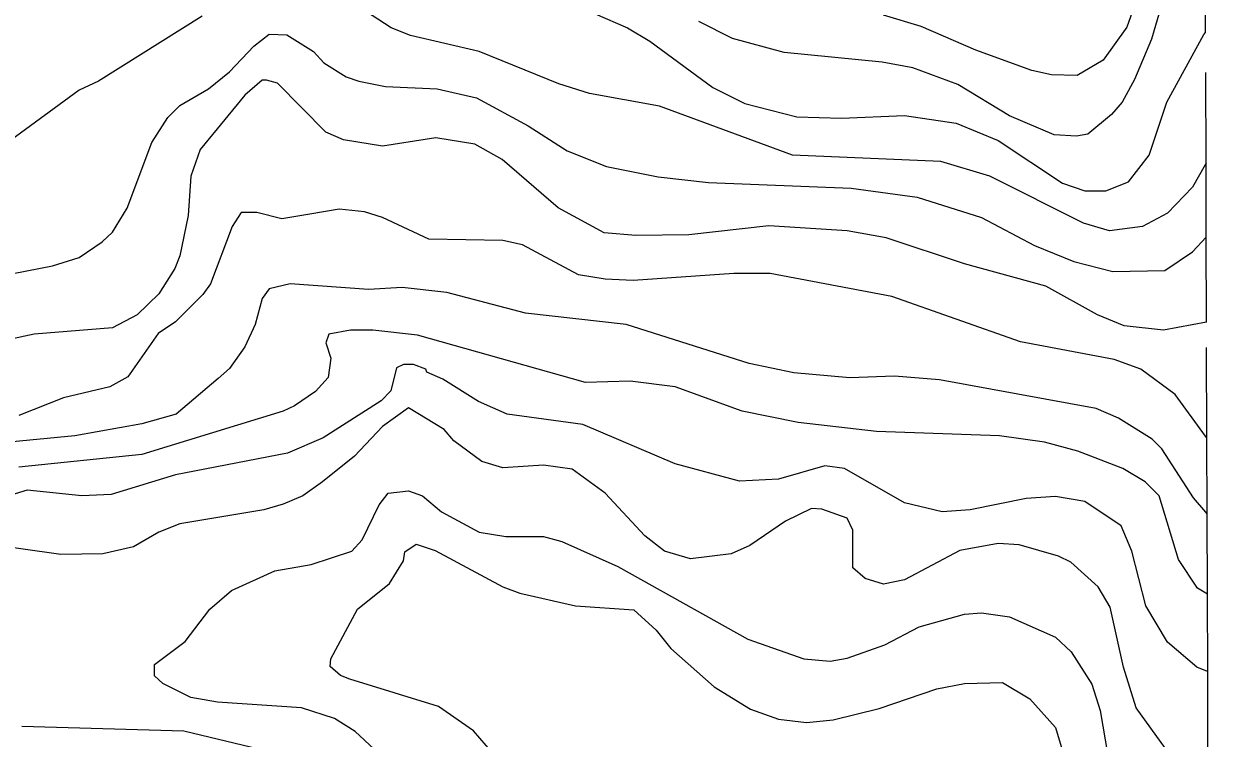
# Model space of a CAD drawing. Extents: x 423 to 448.8, y 7456.3 to 7484.
# Drawn here: x 447.38 to 448.691, y 7476.065 to 7476.855 of the extents above; entities that cross this region are included whole.
import ezdxf

# ---------------------------------------------------------------- set-up
doc = ezdxf.new("R2010")
doc.units = 0
doc.header["$LTSCALE"] = 0.032
doc.linetypes.add('SHORT_DASHED', pattern=[2.7, 1.5, -1.2])
for name, color, linetype, lineweight in [('1', 7, 'Continuous', 25), ('2', 7, 'Continuous', 13), ('22', 7, 'SHORT_DASHED', 13)]:
    doc.layers.add(name, color=color, linetype=linetype, lineweight=lineweight)

msp = doc.modelspace()

# ---------------------------------------------------------------- linework, layer by layer
at = {"layer": '1'}
for points in [[(448.6232, 7476.9172), (448.6, 7476.8515), (448.5737, 7476.8151), (448.5451, 7476.7981), (448.5165, 7476.7989), (448.4948, 7476.8035), (448.433, 7476.826), (448.3726, 7476.8523), (448.3309, 7476.8646)], [(448.6881, 7476.5254), (448.6403, 7476.5165), (448.5969, 7476.5212), (448.5676, 7476.5336), (448.5103, 7476.5653), (448.4206, 7476.59), (448.334, 7476.6187), (448.2907, 7476.6264), (448.204, 7476.6318), (448.1158, 7476.6218), (448.0571, 7476.621), (448.0222, 7476.6241), (447.9712, 7476.6519), (447.9093, 7476.7053), (447.8792, 7476.7223), (447.8359, 7476.7292), (447.7771, 7476.72), (447.7338, 7476.727), (447.7144, 7476.7355), (447.661, 7476.7896), (447.6487, 7476.7927), (447.644, 7476.7927), (447.6247, 7476.7764), (447.5752, 7476.7161), (447.5651, 7476.6867), (447.562, 7476.6434), (447.5528, 7476.5986), (447.5473, 7476.5846), (447.5295, 7476.5568), (447.5056, 7476.5336), (447.4785, 7476.5189), (447.3919, 7476.5119), (447.3331, 7476.4996)], [(448.6426, 7476.0541), (448.6101, 7476.0989), (448.5962, 7476.1438), (448.5815, 7476.2103), (448.5683, 7476.2327), (448.5381, 7476.2598), (448.5242, 7476.2667), (448.4809, 7476.2791), (448.4577, 7476.2806), (448.4152, 7476.2729), (448.3541, 7476.2404), (448.3309, 7476.2358), (448.3107, 7476.242), (448.2968, 7476.2536), (448.2968, 7476.2954), (448.2906, 7476.3085), (448.2628, 7476.3186), (448.2512, 7476.3193), (448.2225, 7476.3054), (448.1831, 7476.2783), (448.1623, 7476.2691), (448.1174, 7476.2636), (448.0888, 7476.2722), (448.0671, 7476.2892), (448.023, 7476.3364), (447.9867, 7476.3627), (447.955, 7476.3673), (447.9101, 7476.3642), (447.8869, 7476.3712), (447.856, 7476.3943), (447.8451, 7476.4067), (447.8057, 7476.4307), (447.7771, 7476.4098), (447.7461, 7476.3773), (447.7106, 7476.3487), (447.6889, 7476.3333), (447.6672, 7476.324), (447.6456, 7476.3178), (447.5528, 7476.3023), (447.5296, 7476.293), (447.5017, 7476.2768), (447.4677, 7476.2691), (447.4213, 7476.2683), (447.33, 7476.2814)], [(447.378, 7476.0788), (447.5574, 7476.0734), (447.6324, 7476.0556)]]:
    msp.add_lwpolyline(points, dxfattribs=at)
at = {"layer": '2'}
for points in [[(448.6611, 7476.9544), (448.6271, 7476.8383), (448.6085, 7476.7935), (448.5946, 7476.7687), (448.583, 7476.7548), (448.5567, 7476.7331), (448.5443, 7476.7308), (448.5196, 7476.7324), (448.4701, 7476.7533), (448.4129, 7476.788), (448.3634, 7476.8066), (448.3293, 7476.8128), (448.221, 7476.8236), (448.1638, 7476.8391), (448.1267, 7476.8577)], [(448.6875, 7476.7012), (448.6864, 7476.6993), (448.6727, 7476.6744), (448.6449, 7476.6457), (448.6171, 7476.6311), (448.5807, 7476.6264), (448.5521, 7476.6349), (448.4484, 7476.6867), (448.3943, 7476.703), (448.2303, 7476.7099), (448.0834, 7476.7641), (448.006, 7476.778), (447.972, 7476.7888), (447.8838, 7476.8244), (447.808, 7476.8422), (447.7864, 7476.8507), (447.7507, 7476.8739)], [(448.0122, 7476.8661), (448.0478, 7476.8507), (448.0725, 7476.836), (448.1421, 7476.7849), (448.1777, 7476.7672), (448.235, 7476.7525), (448.2845, 7476.7509), (448.3541, 7476.754), (448.4113, 7476.7455), (448.4577, 7476.7262), (448.5289, 7476.679), (448.5536, 7476.6705), (448.5768, 7476.6705), (448.6016, 7476.6805), (448.6247, 7476.71), (448.6441, 7476.7687), (448.6852, 7476.8435), (448.687, 7476.8455)], [(447.5775, 7476.8638), (447.463, 7476.7919), (447.4414, 7476.7818), (447.3656, 7476.7262)], [(447.3687, 7476.5792), (447.412, 7476.5877), (447.4414, 7476.597), (447.4669, 7476.614), (447.4785, 7476.6249), (447.4947, 7476.6512), (447.5218, 7476.7239), (447.5396, 7476.7517), (447.5528, 7476.7648), (447.5845, 7476.7834), (447.6077, 7476.802), (447.6347, 7476.8306), (447.6518, 7476.8437), (447.6711, 7476.843), (447.7005, 7476.8244), (447.7121, 7476.812), (447.7369, 7476.7966), (447.7508, 7476.7919), (447.7802, 7476.7857), (447.8374, 7476.7834), (447.8807, 7476.7734), (447.938, 7476.7424), (447.9813, 7476.7146), (448.0246, 7476.6976), (448.0818, 7476.686), (448.1375, 7476.6798), (448.2953, 7476.6736), (448.368, 7476.6635), (448.4392, 7476.6411), (448.4979, 7476.6101), (448.5413, 7476.5924), (448.5846, 7476.5815), (448.6418, 7476.5823), (448.6727, 7476.6032), (448.6877, 7476.6193)], [(448.6885, 7476.3973), (448.687, 7476.3993), (448.6534, 7476.4454), (448.6155, 7476.4732), (448.5861, 7476.4841), (448.4825, 7476.5034), (448.3402, 7476.5537), (448.2056, 7476.5792), (448.1654, 7476.5792), (448.054, 7476.5715), (448.023, 7476.573), (447.9936, 7476.5777), (447.9318, 7476.6109), (447.9101, 7476.6155), (447.8281, 7476.6171), (447.7771, 7476.6411), (447.757, 7476.6473), (447.7291, 7476.6504), (447.6966, 7476.6449), (447.6657, 7476.6396), (447.6379, 7476.6465), (447.6208, 7476.6465), (447.6107, 7476.6311), (447.5868, 7476.5676), (447.5783, 7476.556), (447.5481, 7476.5258), (447.5288, 7476.5127), (447.4955, 7476.4647), (447.4754, 7476.4539), (447.4244, 7476.4415), (447.3749, 7476.4222)], [(448.6888, 7476.3134), (448.6871, 7476.3154), (448.6735, 7476.331), (448.6387, 7476.3851), (448.6279, 7476.3959), (448.5908, 7476.4191), (448.566, 7476.4299), (448.3927, 7476.4616), (448.3432, 7476.4655), (448.2937, 7476.4639), (448.2319, 7476.4694), (448.1824, 7476.4795), (448.0462, 7476.5228), (447.9349, 7476.5351), (447.8482, 7476.5583), (447.7987, 7476.5637), (447.7616, 7476.5614), (447.675, 7476.5676), (447.6518, 7476.5622), (447.644, 7476.5514), (447.6363, 7476.5228), (447.6247, 7476.498), (447.6077, 7476.474), (447.5953, 7476.4632), (447.5489, 7476.4237), (447.511, 7476.4129), (447.4368, 7476.3998), (447.3254, 7476.3889)], [(448.6891, 7476.2247), (448.6781, 7476.2312), (448.6572, 7476.2629), (448.6356, 7476.3333), (448.6201, 7476.3487), (448.5954, 7476.3634), (448.5459, 7476.3827), (448.5088, 7476.3928), (448.4593, 7476.3998), (448.3231, 7476.4044), (448.2365, 7476.4144), (448.1746, 7476.4269), (448.1004, 7476.4539), (448.0509, 7476.4601), (448.0014, 7476.4585), (447.8157, 7476.5111), (447.7662, 7476.5166), (447.7415, 7476.5166), (447.7175, 7476.5119), (447.7144, 7476.5026), (447.7198, 7476.4856), (447.7167, 7476.464), (447.7028, 7476.4485), (447.6796, 7476.433), (447.6672, 7476.4268), (447.511, 7476.3789), (447.3749, 7476.365)], [(448.6894, 7476.1391), (448.6874, 7476.1399), (448.6774, 7476.1438), (448.6449, 7476.1716), (448.6209, 7476.2118), (448.6054, 7476.2722), (448.5938, 7476.3), (448.5536, 7476.3271), (448.5211, 7476.3325), (448.4887, 7476.3302), (448.4268, 7476.3178), (448.3958, 7476.3155), (448.3541, 7476.3255), (448.2876, 7476.3634), (448.2659, 7476.3665), (448.2149, 7476.3518), (448.1715, 7476.3495), (448.1004, 7476.3688), (447.9983, 7476.4121), (447.9147, 7476.4237), (447.883, 7476.4377), (447.8436, 7476.4624), (447.8258, 7476.4701), (447.825, 7476.4732), (447.8111, 7476.4787), (447.8003, 7476.4787), (447.7925, 7476.4748), (447.7863, 7476.4493), (447.7755, 7476.4385), (447.7113, 7476.3975), (447.6719, 7476.3805), (447.5481, 7476.3564), (447.477, 7476.3348), (447.4445, 7476.3332), (447.3842, 7476.3394), (447.3223, 7476.3209)], [(447.7678, 7476.0533), (447.7469, 7476.0726), (447.7237, 7476.0873), (447.6874, 7476.0989), (447.5945, 7476.1051), (447.5651, 7476.1105), (447.5342, 7476.126), (447.5249, 7476.1344), (447.5249, 7476.1469), (447.5589, 7476.1724), (447.586, 7476.2079), (447.61, 7476.2288), (447.658, 7476.2505), (447.6982, 7476.2574), (447.743, 7476.2721), (447.7546, 7476.2845), (447.7732, 7476.3232), (447.7832, 7476.3363), (447.8057, 7476.3387), (447.8211, 7476.3332), (447.842, 7476.3155), (447.8838, 7476.293), (447.9132, 7476.2884), (447.955, 7476.2884), (447.9751, 7476.283), (448.037, 7476.2551), (448.1808, 7476.1747), (448.2427, 7476.153), (448.2721, 7476.1507), (448.2907, 7476.1538), (448.3324, 7476.1685), (448.3703, 7476.1886), (448.4206, 7476.2026), (448.4392, 7476.2041), (448.4701, 7476.1995), (448.5211, 7476.177), (448.5382, 7476.1607), (448.5614, 7476.1252), (448.5706, 7476.0958), (448.5899, 7475.9814)], [(447.9054, 7476.0409), (447.8776, 7476.0734), (447.839, 7476.1005), (447.7407, 7476.1306), (447.7306, 7476.1345), (447.719, 7476.1445), (447.7198, 7476.1531), (447.7492, 7476.2079), (447.7848, 7476.2365), (447.8003, 7476.2613), (447.8018, 7476.2714), (447.8142, 7476.2799), (447.8351, 7476.2729), (447.9101, 7476.2327), (447.9287, 7476.2258), (447.9905, 7476.2118), (448.0547, 7476.2072), (448.0795, 7476.1848), (448.0957, 7476.1646), (448.1436, 7476.1221), (448.1839, 7476.0973), (448.2149, 7476.0865), (448.2458, 7476.0827), (448.2752, 7476.0857), (448.3262, 7476.0981), (448.3897, 7476.1198), (448.4206, 7476.126), (448.4624, 7476.1268), (448.4925, 7476.109), (448.5211, 7476.0773), (448.5428, 7476.0046)]]:
    msp.add_lwpolyline(points, dxfattribs=at)
at = {"layer": '22'}
for points in [[(448.6877, 7476.6193), (448.6875, 7476.6928), (448.6875, 7476.7012), (448.687, 7476.8455), (448.6859, 7477.1709), (448.6857, 7477.2137)], [(448.6911, 7475.6552), (448.6894, 7476.128), (448.6894, 7476.1391), (448.6891, 7476.2247), (448.6888, 7476.3134), (448.6885, 7476.3973), (448.6881, 7476.5254), (448.6877, 7476.6193)]]:
    msp.add_lwpolyline(points, dxfattribs=at)

doc.saveas('drawing.dxf')
